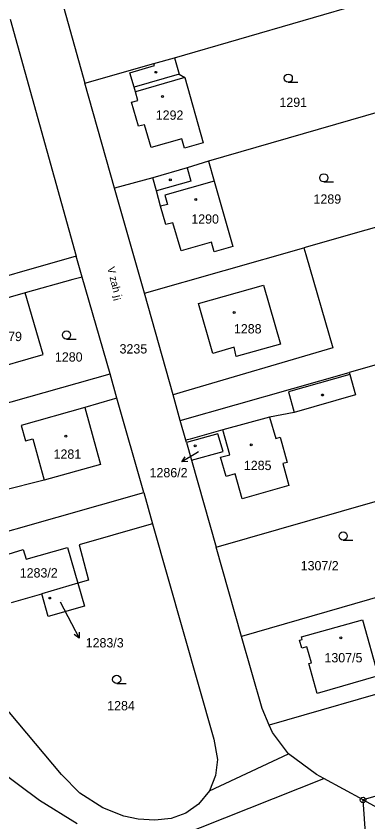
# Model space of a CAD drawing. Extents: x -736345 to -729997, y -1130177 to -1122501.
# Drawn here: x -734081.9 to -734017.5, y -1127150.8 to -1127003.4 of the extents above; entities that cross this region are included whole.
import ezdxf

# ---------------------------------------------------------------- set-up
doc = ezdxf.new("R2010")
doc.units = 0
for name, color, linetype in [('Vrstva 1', 7, 'Continuous'), ('Vrstva 15', 7, 'Continuous'), ('Vrstva 16', 7, 'Continuous'), ('Vrstva 18', 7, 'Continuous'), ('Vrstva 19', 7, 'Continuous'), ('Vrstva 25', 7, 'Continuous'), ('Vrstva 4', 7, 'Continuous')]:
    doc.layers.add(name, color=color, linetype=linetype)

msp = doc.modelspace()

# ---------------------------------------------------------------- linework, layer by layer
at = {"layer": 'Vrstva 1'}
for points in [[(-734074.66, -1126996.38), (-734069.28, -1127015.63)], [(-734052.88, -1127011), (-734017.55, -1127000.77)], [(-734082.96, -1127003.96), (-734070.88, -1127047.29)], [(-734069.28, -1127015.63), (-734056.68, -1127012.07)], [(-734056.68, -1127012.07), (-734052.88, -1127011)], [(-734056.52, -1127012.43), (-734056.68, -1127012.07)], [(-734052.88, -1127011), (-734052.04, -1127013.99)], [(-734061.03, -1127013.77), (-734056.52, -1127012.43)], [(-734060.25, -1127016.38), (-734061.03, -1127013.77)], [(-734052.04, -1127013.99), (-734050.97, -1127014.64)], [(-734050.97, -1127014.64), (-734047.63, -1127026.55)], [(-734063.84, -1127034.87), (-734069.28, -1127015.63)], [(-734059.99, -1127017.24), (-734060.25, -1127016.38)], [(-734059.57, -1127018.82), (-734059.99, -1127017.24)], [(-734060.75, -1127019.13), (-734059.57, -1127018.82)], [(-734059.45, -1127023.53), (-734060.75, -1127019.13)], [(-734011.98, -1127019.94), (-734046.65, -1127029.93)], [(-734058.34, -1127023.26), (-734059.45, -1127023.53)], [(-734057.15, -1127027.41), (-734058.34, -1127023.26)], [(-734051.52, -1127025.84), (-734057.15, -1127027.41)], [(-734051.04, -1127027.54), (-734051.52, -1127025.84)], [(-734047.63, -1127026.55), (-734051.04, -1127027.54)], [(-734046.65, -1127029.93), (-734050.56, -1127031.17)], [(-734046.65, -1127029.93), (-734045.61, -1127033.6)], [(-734050.56, -1127031.17), (-734056.87, -1127032.94)], [(-734056.87, -1127032.94), (-734063.84, -1127034.87)], [(-734056.19, -1127035.37), (-734056.87, -1127032.94)], [(-734045.61, -1127033.6), (-734042.21, -1127045.54)], [(-734058.35, -1127054.07), (-734063.84, -1127034.87)], [(-734055.41, -1127038.18), (-734056.19, -1127035.37)], [(-734054.47, -1127041.53), (-734055.41, -1127038.18)], [(-734006.5, -1127039.34), (-734029.19, -1127045.79)], [(-734053.19, -1127041.21), (-734054.47, -1127041.53)], [(-734051.64, -1127046.31), (-734053.19, -1127041.21)], [(-734046.13, -1127044.76), (-734051.64, -1127046.31)], [(-734045.61, -1127046.52), (-734046.13, -1127044.76)], [(-734058.35, -1127054.07), (-734029.19, -1127045.79)], [(-734042.21, -1127045.54), (-734045.61, -1127046.52)], [(-734029.19, -1127045.79), (-734028.84, -1127047.01)], [(-734070.88, -1127047.29), (-734115.25, -1127059.95)], [(-734069.77, -1127051.11), (-734070.88, -1127047.29)], [(-734028.84, -1127047.01), (-734023.92, -1127064.04)], [(-734071.47, -1127051.58), (-734080.23, -1127054)], [(-734069.77, -1127051.11), (-734071.47, -1127051.58)], [(-734064.66, -1127068.81), (-734069.77, -1127051.11)], [(-734076.91, -1127065.26), (-734080.23, -1127054)], [(-734053.14, -1127072.66), (-734058.35, -1127054.07)], [(-733999.88, -1127062.57), (-734020.91, -1127068.56)], [(-734087.53, -1127068.3), (-734076.91, -1127065.26)], [(-734023.92, -1127064.04), (-734051.27, -1127072.11)], [(-734085.66, -1127074.73), (-734064.66, -1127068.81)], [(-734063.4, -1127073.27), (-734064.66, -1127068.81)], [(-734051.82, -1127077.36), (-734020.91, -1127068.56)], [(-734020.91, -1127068.56), (-734020.8, -1127068.94)], [(-734020.8, -1127068.94), (-734019.74, -1127072.66)], [(-734051.27, -1127072.11), (-734053.14, -1127072.66)], [(-734051.82, -1127077.36), (-734053.14, -1127072.66)], [(-734019.74, -1127072.66), (-734030.95, -1127075.86)], [(-734064.28, -1127073.52), (-734069.3, -1127074.96)], [(-734063.4, -1127073.27), (-734064.28, -1127073.52)], [(-734058.51, -1127090.55), (-734063.4, -1127073.27)], [(-734069.3, -1127074.96), (-734066.39, -1127085.38)], [(-734030.95, -1127075.86), (-734035.46, -1127076.72)], [(-734035.46, -1127076.72), (-734034.33, -1127080.67)], [(-734050.79, -1127080.98), (-734051.82, -1127077.36)], [(-734044.92, -1127079.77), (-734050.67, -1127081.4)], [(-734044.02, -1127079.09), (-734049.99, -1127080.75)], [(-734043.99, -1127083), (-734044.92, -1127079.77)], [(-734042.77, -1127083.63), (-734044.02, -1127079.09)], [(-734049.99, -1127080.75), (-734050.79, -1127080.98)], [(-734050.67, -1127081.4), (-734050.79, -1127080.98)], [(-734050.67, -1127081.4), (-734049.76, -1127084.63)], [(-734034.33, -1127080.67), (-734033.51, -1127080.43)], [(-734033.51, -1127080.43), (-734032.24, -1127085.02)], [(-734049.76, -1127084.63), (-734043.99, -1127083)], [(-734044.43, -1127084.08), (-734042.77, -1127083.63)], [(-734043.43, -1127087.58), (-734044.43, -1127084.08)], [(-734066.39, -1127085.38), (-734076.7, -1127088.27)], [(-734049.76, -1127084.63), (-734045.25, -1127100.52)], [(-734045.25, -1127100.52), (-733993.23, -1127085.59)], [(-734032.24, -1127085.02), (-734033.07, -1127085.24)], [(-734033.07, -1127085.24), (-734031.96, -1127089.25)], [(-734041.78, -1127087.13), (-734043.43, -1127087.58)], [(-734040.52, -1127091.66), (-734041.78, -1127087.13)], [(-734076.7, -1127088.27), (-734084.47, -1127090.23)], [(-734031.96, -1127089.25), (-734040.52, -1127091.66)], [(-734105.7, -1127103.94), (-734058.51, -1127090.55)], [(-734058.51, -1127090.55), (-734056.89, -1127096.24)], [(-734056.89, -1127096.24), (-734057.99, -1127096.55)], [(-734056.89, -1127096.24), (-734045.67, -1127135.66)], [(-734057.99, -1127096.55), (-734070.31, -1127100.08)], [(-734080.04, -1127102.72), (-734072.49, -1127100.61)], [(-734072.49, -1127100.61), (-734070.58, -1127107.09)], [(-734070.31, -1127100.08), (-734068.62, -1127106.53)], [(-734040.59, -1127116.87), (-734045.25, -1127100.52)], [(-734085.14, -1127102.32), (-734080.57, -1127100.96)], [(-734080.57, -1127100.96), (-734080.04, -1127102.72)], [(-733988.68, -1127101.86), (-734040.59, -1127116.87)], [(-734068.62, -1127106.53), (-734070.58, -1127107.09)], [(-734070.58, -1127107.09), (-734077.18, -1127109.06)], [(-734070.58, -1127107.09), (-734069.34, -1127111.3)], [(-734082.72, -1127110.62), (-734077.18, -1127109.06)], [(-734075.97, -1127113.21), (-734077.18, -1127109.06)], [(-734069.34, -1127111.3), (-734075.97, -1127113.21)], [(-734029.63, -1127116.93), (-734018.49, -1127113.82)], [(-734018.49, -1127113.82), (-734015.61, -1127124.06)], [(-734036.86, -1127130.02), (-734040.59, -1127116.87)], [(-734029.5, -1127117.38), (-734029.63, -1127116.93)], [(-733983.95, -1127118.19), (-734035.54, -1127133.07)], [(-734030, -1127117.52), (-734029.5, -1127117.38)], [(-734029.58, -1127119), (-734030, -1127117.52)], [(-734073.56, -1127142.11), (-734092.66, -1127119.43)], [(-734028.65, -1127118.74), (-734029.58, -1127119)], [(-734027.82, -1127121.69), (-734028.65, -1127118.74)], [(-734028.27, -1127121.81), (-734027.82, -1127121.69)], [(-734026.74, -1127127.28), (-734028.27, -1127121.81)], [(-734015.61, -1127124.06), (-734026.74, -1127127.28)], [(-734035.54, -1127133.07), (-734036.86, -1127130.02)], [(-734034.96, -1127134.41), (-734035.54, -1127133.07)], [(-734031.99, -1127138.34), (-734034.96, -1127134.41)], [(-734045.67, -1127135.66), (-734045, -1127139.36)], [(-733978.95, -1127135.48), (-734018.37, -1127146.76)], [(-734046.5, -1127145.09), (-734031.99, -1127138.34)], [(-734026.87, -1127142.08), (-734031.99, -1127138.34)], [(-734045, -1127139.36), (-734045.35, -1127142.29)], [(-734077.6, -1127146.86), (-734085.34, -1127141.11)], [(-734025.55, -1127142.8), (-734026.87, -1127142.08)], [(-734070.18, -1127145.51), (-734073.56, -1127142.11)], [(-734057.34, -1127155.43), (-734025.55, -1127142.8)], [(-734045.35, -1127142.29), (-734046.5, -1127145.09)], [(-734018.37, -1127146.76), (-734025.55, -1127142.8)], [(-734065.98, -1127148.19), (-734070.18, -1127145.51)], [(-734046.5, -1127145.09), (-734048.48, -1127147.55)], [(-734070.68, -1127151.15), (-734077.6, -1127146.86)], [(-734048.48, -1127147.55), (-734050.79, -1127149.19)], [(-734018.37, -1127146.76), (-733994.29, -1127159.84)], [(-734015.04, -1127193.73), (-734018.37, -1127146.76)], [(-734062.17, -1127149.71), (-734065.98, -1127148.19)], [(-734050.79, -1127149.19), (-734053.51, -1127150.16)], [(-734059.53, -1127150.29), (-734062.17, -1127149.71)], [(-734056.45, -1127150.45), (-734059.53, -1127150.29)], [(-734053.51, -1127150.16), (-734056.45, -1127150.45)]]:
    msp.add_lwpolyline(points, dxfattribs=at)
at = {"layer": 'Vrstva 16'}
for points in [[(-734048.48, -1127083.09), (-734048.95, -1127083.37)], [(-734073.83, -1127110.49), (-734071.72, -1127114.5)]]:
    msp.add_lwpolyline(points, dxfattribs=at)
at = {"layer": 'Vrstva 25'}
for points in [[(-734032.06, -1127015.5), (-734030.31, -1127015.5)], [(-734025.55, -1127033.72), (-734023.8, -1127033.72)], [(-734072.65, -1127062.46), (-734070.9, -1127062.46)], [(-734048.95, -1127083.37), (-734051.524, -1127084.91)], [(-734050.409, -1127084.826), (-734051.524, -1127084.91), (-734050.922, -1127083.968)], [(-734022, -1127099.23), (-734020.25, -1127099.23)], [(-734071.72, -1127114.5), (-734070.331, -1127117.158)], [(-734070.351, -1127116.04), (-734070.331, -1127117.158), (-734071.237, -1127116.504)], [(-734063.45, -1127125.46), (-734061.7, -1127125.46)]]:
    msp.add_lwpolyline(points, dxfattribs=at)
for centre, radius in [((-734056.27, -1127013.67), 0.175), ((-734032.06, -1127014.75), 0.75), ((-734055.07, -1127018.09), 0.175), ((-734025.55, -1127032.97), 0.75), ((-734053.64, -1127033.35), 0.175), ((-734049, -1127036.92), 0.175), ((-734041.94, -1127057.59), 0.175), ((-734072.65, -1127061.71), 0.75), ((-734025.81, -1127072.69), 0.175), ((-734072.76, -1127080.22), 0.175), ((-734038.82, -1127081.8), 0.175), ((-734049.09, -1127082), 0.175), ((-734022, -1127098.48), 0.75), ((-734075.72, -1127109.82), 0.175), ((-734022.42, -1127117.11), 0.175), ((-734063.45, -1127124.71), 0.75), ((-734018.37, -1127146.76), 0.5), ((-734018.37, -1127146.76), 0.032)]:
    msp.add_circle(centre, radius, dxfattribs=at)
at = {"layer": 'Vrstva 4'}
for points in [[(-734052.04, -1127013.99), (-734060.25, -1127016.38)], [(-734050.97, -1127014.64), (-734059.99, -1127017.24)], [(-734050.56, -1127031.17), (-734049.88, -1127033.6)], [(-734049.88, -1127033.6), (-734056.19, -1127035.37)], [(-734045.61, -1127033.6), (-734054.64, -1127036.14)], [(-734054.64, -1127036.14), (-734054.18, -1127037.86)], [(-734054.18, -1127037.86), (-734055.41, -1127038.18)], [(-734048.46, -1127055.98), (-734036.56, -1127052.61)], [(-734036.56, -1127052.61), (-734033.5, -1127063.4)], [(-734080.23, -1127054), (-734090.8, -1127057.08)], [(-734045.88, -1127065.07), (-734048.46, -1127055.98)], [(-734041.94, -1127063.94), (-734045.88, -1127065.07)], [(-734041.56, -1127065.67), (-734041.94, -1127063.94)], [(-734033.5, -1127063.4), (-734041.56, -1127065.67)], [(-734020.8, -1127068.94), (-734032.01, -1127072.14)], [(-734032.01, -1127072.14), (-734030.95, -1127075.86)], [(-734069.3, -1127074.96), (-734080.92, -1127078.28)], [(-734035.46, -1127076.72), (-734044.02, -1127079.09)], [(-734080.92, -1127078.28), (-734080.13, -1127081.05)], [(-734080.13, -1127081.05), (-734078.8, -1127080.68)], [(-734078.8, -1127080.68), (-734076.7, -1127088.27)]]:
    msp.add_lwpolyline(points, dxfattribs=at)

# ---------------------------------------------------------------- texts
at = {"layer": 'Vrstva 15'}
msp.add_text('V zah\xa0j¡', height=1.4, rotation=284.00226, dxfattribs=at).set_placement((-734065.208, -1127049.425))
at = {"layer": 'Vrstva 16'}
for s, p in [('1286/2', (-734057.437, -1127087.74)), ('1283/3', (-734069.13, -1127118.86))]:
    msp.add_text(s, height=1.7, dxfattribs=at).set_placement(p)
at = {"layer": 'Vrstva 18'}
for s, p in [('1291', (-734033.67, -1127020)), ('1289', (-734027.43, -1127037.7)), ('3235', (-734062.93, -1127065.1)), ('1280', (-734074.76, -1127066.58)), ('1307/2', (-734029.78, -1127104.76)), ('1284', (-734065.19, -1127130.36))]:
    msp.add_text(s, height=1.7, dxfattribs=at).set_placement(p)
at = {"layer": 'Vrstva 19'}
for s, height, p in [('1292', 1.7, (-734056.31, -1127022.35)), ('1290', 1.7, (-734049.8, -1127041.35)), ('1288', 1.7, (-734042, -1127061.43)), ('1279', 1.7, (-734085.85, -1127062.83)), ('1281', 1.7, (-734075.01, -1127084.35)), ('1286/2', 0.1, (-734048.28, -1127082.89)), ('1285', 1.7, (-734040.18, -1127086.42)), ('1283/2', 1.7, (-734081.2, -1127106.07)), ('1283/3', 0.1, (-734073.63, -1127110.29)), ('1307/5', 1.7, (-734025.43, -1127121.59))]:
    msp.add_text(s, height=height, dxfattribs=at).set_placement(p)

doc.saveas('drawing.dxf')
